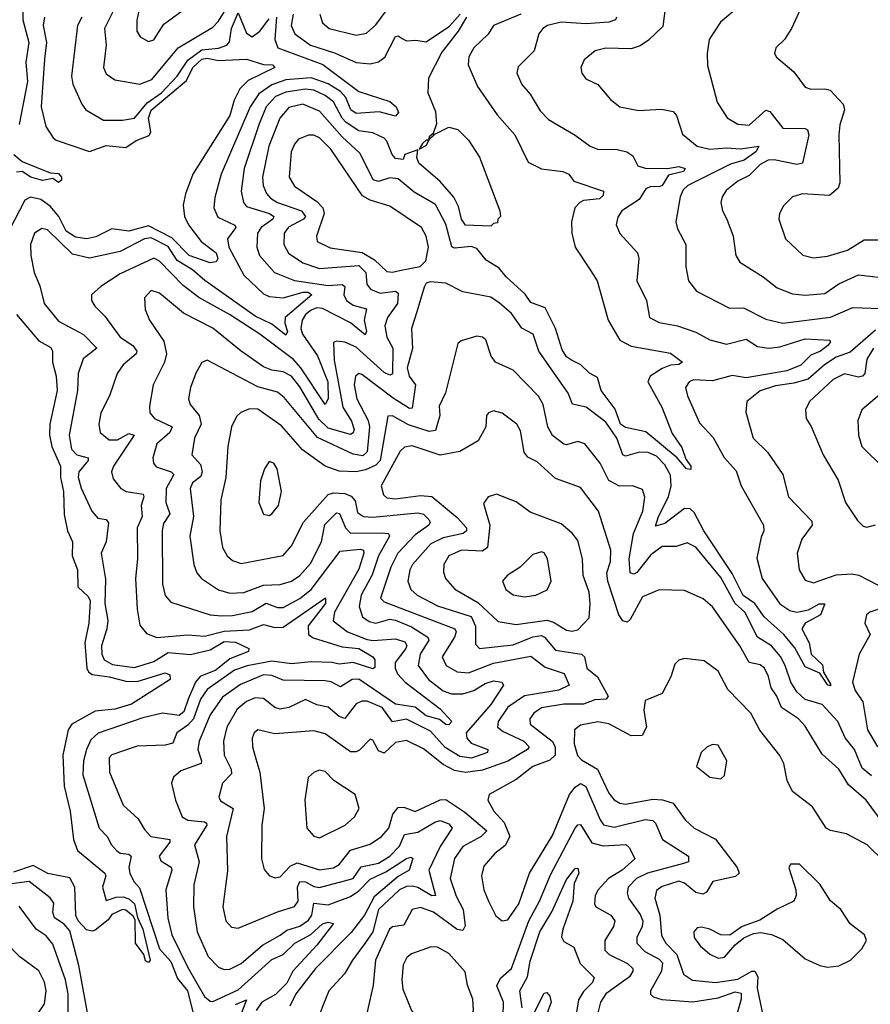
# Model space of a CAD drawing. Extents: x 1552294 to 1694791, y 811929 to 917222.
# Tile 519 of 643: x 1648007 to 1651037, y 890547 to 894056. Entities that reach past the tile are written whole.
import ezdxf

# ---------------------------------------------------------------- set-up
doc = ezdxf.new("R2010")
doc.units = 0

msp = doc.modelspace()

# ---------------------------------------------------------------- linework, layer by layer
at = {"layer": '0CON10XD'}
for points in [[(1648445.2, 894154.8), (1648424.1, 894054.1), (1648424.4, 894015), (1648436, 893995), (1648465, 893978.6), (1648485, 893984.4), (1648520.1, 894039.9), (1648647.9, 894135)], [(1648349.5, 894105), (1648308.8, 894025), (1648314.7, 893965), (1648304.6, 893885), (1648315, 893863.3), (1648345, 893841.5), (1648435, 893826.4), (1648477.3, 893842.7), (1648570.6, 893955), (1648695, 894029.5), (1648715, 894050.9), (1648736.5, 894085)], [(1649075.8, 894075), (1649085.2, 894045.2), (1649108.9, 894025), (1649205, 894000.8), (1649242.4, 894007.6), (1649275, 894037.3), (1649331.9, 894115)], [(1650306.9, 894105), (1650298.2, 894031.8), (1650247.2, 893982.7), (1650217.3, 893962.7), (1650185, 893951.5), (1650095, 893953.8), (1650056.2, 893945), (1650017.6, 893912.4), (1650005.7, 893885), (1650009.4, 893865), (1650022.9, 893845), (1650066.2, 893825), (1650111.7, 893771.7), (1650145, 893745.7), (1650212.6, 893732.6), (1650292.6, 893737.4), (1650335, 893729.1), (1650346.2, 893715), (1650367.8, 893647.8), (1650420, 893605), (1650465, 893594.2), (1650525, 893599.8), (1650575, 893595.5), (1650640, 893605), (1650629.2, 893585), (1650587, 893555), (1650538.8, 893541.2), (1650386.7, 893465), (1650370.4, 893449.6), (1650359.5, 893425), (1650344.1, 893335), (1650350.4, 893310.4), (1650379.6, 893255), (1650380, 893175), (1650389.2, 893125), (1650418.3, 893088.3), (1650535, 893027.3), (1650585, 893029.3), (1650665, 892988.6), (1650725, 892974.3), (1650895, 892995.6), (1650975, 893030.2), (1651073.4, 893026.6)], [(1650802.5, 894125), (1650755.6, 894025), (1650731.4, 893985), (1650700.8, 893955), (1650695.8, 893935), (1650702.7, 893922.7), (1650765, 893870.6), (1650805, 893815.6), (1650825, 893807.8), (1650875, 893810), (1650893.8, 893805), (1650940.6, 893755), (1650945.5, 893735), (1650928.7, 893681.3), (1650925.4, 893645.4), (1650928.1, 893475), (1650922.9, 893455), (1650891.2, 893428.8), (1650795, 893435.3), (1650760, 893425), (1650727.2, 893392.8), (1650713.1, 893365), (1650711.1, 893345), (1650734.4, 893275), (1650796.4, 893216.4), (1650835, 893207.1), (1650885, 893213.2), (1650955.2, 893234.8), (1651015, 893271.1), (1651115, 893270.9)], [(1648017.2, 894095), (1648017.5, 894055), (1648038.7, 893975), (1648028.2, 893905), (1648034.2, 893835), (1648005, 893682.9)], [(1648228.3, 894065), (1648212.6, 894035), (1648190.6, 893855), (1648196.4, 893826.4), (1648227.7, 893755), (1648242.5, 893735), (1648305, 893697.9), (1648372.2, 893697.8), (1648415, 893705.5), (1648460.1, 893759.9), (1648511.9, 893795), (1648568.1, 893855), (1648605, 893912), (1648655, 893948.9), (1648715, 893954.1), (1648745, 893965.3), (1648753.6, 893976.4), (1648761.5, 894025), (1648785, 894080), (1648815, 894007.5), (1648835, 893994.7), (1648862.1, 894015), (1648895, 894059.2)], [(1649791.8, 894075), (1649694.2, 894035), (1649675.2, 894004.8), (1649624.7, 893955), (1649606.2, 893923.8), (1649604.1, 893895), (1649637.4, 893817.4), (1649707.1, 893717.1), (1649770, 893645), (1649817.7, 893547.7), (1649865, 893523.9), (1649942, 893515), (1649962.5, 893505), (1649980.6, 893480.6), (1650086.6, 893445), (1650085, 893429.2), (1650072.7, 893417.3), (1650015, 893411.6), (1650002.1, 893405), (1649984.6, 893385), (1649972.3, 893335), (1649973.6, 893295), (1649985.3, 893245.3), (1650040.9, 893160.9), (1650063.7, 893125), (1650102.5, 892985), (1650145, 892914.2), (1650185, 892891.9), (1650325, 892868), (1650367.5, 892835), (1650355, 892826.9), (1650325, 892824.8), (1650295, 892813.2), (1650252.5, 892785), (1650244.5, 892765), (1650294.8, 892675), (1650330.8, 892580.7), (1650365, 892531.9), (1650379.5, 892489.5), (1650398.1, 892465), (1650397.5, 892452.5), (1650382.2, 892455), (1650348.5, 892495), (1650237.7, 892587.7), (1650165, 892603.1), (1650146.9, 892615), (1650127.5, 892667.4), (1650077.7, 892735), (1650065, 892780.9), (1650036.4, 892796.4), (1650005.8, 892825.8), (1649972.3, 892842.3), (1649955, 892854.7), (1649938.9, 892878.9), (1649915.4, 892955), (1649878.9, 893028.9), (1649828, 893048), (1649807.1, 893077.2), (1649739.6, 893139.6), (1649715, 893171), (1649668.9, 893198.9), (1649635, 893240.6), (1649615, 893247.7), (1649555, 893241.6), (1649546.3, 893246.3), (1649525, 893326.7), (1649487.5, 893397.5), (1649411.4, 893441.4), (1649355, 893488.4), (1649325, 893492.7), (1649285, 893478.7), (1649265.6, 893485), (1649219.3, 893579.3), (1649155, 893639), (1649075, 893729.8), (1649015, 893754.8), (1648965, 893743.1), (1648932.9, 893705), (1648893.8, 893605), (1648871.1, 893495), (1648873.9, 893465), (1648886.1, 893436.1), (1648899.8, 893419.8), (1648924.7, 893405), (1649010.9, 893375), (1649024.4, 893355), (1649017.4, 893345), (1648963.7, 893316.3), (1648948.4, 893295), (1648947, 893255), (1648963.8, 893223.8), (1649015, 893189.8), (1649075, 893169), (1649215, 893179.6), (1649240, 893155), (1649243.6, 893113.6), (1649256, 893095), (1649291, 893081), (1649345, 893089), (1649355, 893081.4), (1649353.1, 893045), (1649316.6, 892995), (1649307.5, 892965), (1649314.1, 892925), (1649335.6, 892885), (1649335, 892794.3), (1649325, 892788.6), (1649305, 892798.7), (1649205, 892888.8), (1649165, 892907.3), (1649135, 892910.5), (1649124.3, 892905.7), (1649127.3, 892842.7), (1649157.5, 892675), (1649188.5, 892625), (1649198.2, 892595), (1649195, 892583.1), (1649185, 892577.1), (1649105, 892600.3), (1649072.1, 892632.1), (1649005, 892747.5), (1648975, 892785.9), (1648945, 892801.4), (1648905, 892807), (1648875, 892819.3), (1648795, 892874.2), (1648695, 892956.6), (1648590.2, 893010.2), (1648505, 893081.8), (1648475, 893090.4), (1648450.8, 893065), (1648453.2, 893023.2), (1648468.5, 892985), (1648520.3, 892910.3), (1648529.2, 892865), (1648521.9, 892835), (1648481.8, 892755), (1648469.2, 892679.2), (1648470.7, 892655), (1648486.8, 892635), (1648549.6, 892605), (1648541.5, 892585), (1648495.3, 892545), (1648480.3, 892495), (1648483.3, 892475), (1648492.6, 892462.6), (1648546.5, 892445), (1648556.2, 892435), (1648528.1, 892385), (1648526.9, 892335), (1648541.7, 892295), (1648519, 892261), (1648513.9, 892236.1), (1648514.8, 892044.8), (1648525, 892004.4), (1648545, 891980), (1648685, 891935.2), (1648725, 891931.7), (1648765, 891933.2), (1648835, 891947.2), (1648885, 891976.5), (1648925, 891961.3), (1648945, 891960.7), (1649005, 891993.5), (1649045, 892024.8), (1649148.6, 892161.4), (1649219.5, 892169.5), (1649231.8, 892165), (1649232.2, 892155), (1649215, 892097.5), (1649128.5, 891945), (1649123.7, 891913.7), (1649173.9, 891875), (1649245, 891847.1), (1649266.3, 891843.7), (1649345, 891849.8), (1649379.2, 891839.2), (1649385.7, 891825.7), (1649382.5, 891815), (1649344.5, 891765), (1649343.7, 891745), (1649352.6, 891725), (1649379.5, 891695), (1649505, 891599.8), (1649545.5, 891555), (1649535, 891542.7), (1649525, 891544.6), (1649502.3, 891562.3), (1649455, 891575.5), (1649415.7, 891605.7), (1649345, 891616.5), (1649215, 891705.7), (1649191.5, 891705), (1649148.9, 891678.9), (1649116.5, 891696.5), (1649095, 891700.2), (1648945, 891701.8), (1648905, 891719.1), (1648875, 891721.2), (1648792.9, 891687.1), (1648728.8, 891641.2), (1648685, 891578.2), (1648646.1, 891485), (1648641.7, 891455), (1648654.7, 891415), (1648652.7, 891405), (1648581, 891379), (1648553.9, 891356.1), (1648547.3, 891335), (1648562.1, 891275), (1648585.5, 891215), (1648605, 891202.9), (1648665, 891197.8), (1648672.5, 891192.5), (1648673.1, 891185), (1648629, 891115), (1648646.1, 891055), (1648627.1, 890972.9), (1648625.7, 890895), (1648638.9, 890805), (1648678, 890718), (1648715, 890679.1), (1648735, 890671.2), (1648755, 890672.9), (1648795, 890692.6), (1648871.5, 890758.5), (1648935, 890793.9), (1648958.2, 890811.8), (1649004.4, 890825.6), (1649035, 890847.1), (1649047.2, 890865), (1649055, 890908), (1649105, 890902.1), (1649185, 890931.3), (1649215, 890951), (1649255, 890993.7), (1649310.7, 891019.3), (1649385, 891067), (1649401.2, 891071.2), (1649407.2, 891067.2), (1649394.1, 891025), (1649355, 891002.5), (1649269.9, 890930.1), (1649235, 890864.8), (1649187.5, 890802.5), (1649059.8, 890675), (1648990, 890585), (1648969.1, 890540.9)], [(1648980.4, 894075), (1648973.8, 894035), (1648986.9, 894005), (1649042.7, 893965), (1649128.2, 893938.2), (1649205, 893903.3), (1649255, 893898.2), (1649285, 893905.9), (1649307.6, 893922.4), (1649345, 893995.6), (1649355, 893998.9), (1649369.3, 893989.3), (1649385, 893980), (1649417.4, 893982.6), (1649455, 893976.8), (1649537.2, 894032.8), (1649575.8, 894075)], [(1650548.2, 894085), (1650502.7, 894047.3), (1650462.5, 893985), (1650455.4, 893935), (1650457.4, 893892.6), (1650491.9, 893761.9), (1650526.7, 893706.7), (1650565, 893683.8), (1650605, 893680.4), (1650665, 893733.8), (1650678.6, 893728.6), (1650725, 893668.7), (1650805, 893668.2), (1650812.9, 893662.9), (1650817.8, 893645), (1650795, 893544.5), (1650775, 893539.3), (1650695, 893556.5), (1650673.1, 893555), (1650645, 893540.2), (1650605, 893500.6), (1650565, 893480), (1650523.4, 893446.6), (1650508.8, 893425), (1650504.6, 893405), (1650510.4, 893375), (1650525.4, 893345), (1650548.8, 893285), (1650557.8, 893215), (1650572, 893192), (1650655, 893140), (1650705, 893100), (1650759.2, 893079.1), (1650804.7, 893074.7), (1650875, 893079.7), (1650925, 893114.3), (1650995, 893146.6), (1651115, 893132)], [(1648095.3, 894065), (1648089.8, 894035), (1648102.6, 893975), (1648094.8, 893915), (1648082.8, 893745), (1648099.2, 893675), (1648125.5, 893635), (1648137, 893627), (1648255, 893585.7), (1648315, 893608), (1648385, 893600.2), (1648421.5, 893625), (1648467.3, 893642.7), (1648473.3, 893656.7), (1648465.7, 893705), (1648475, 893733.3), (1648600.9, 893839.1), (1648622.9, 893885), (1648655, 893915.5), (1648675, 893919.3), (1648715, 893911), (1648815, 893915.6), (1648875, 893895.6), (1648907.5, 893895), (1648915.4, 893885), (1648820.8, 893839.2), (1648790.3, 893809.7), (1648770.4, 893769.6), (1648755, 893714.4), (1648715, 893650), (1648623.5, 893505), (1648596.7, 893435), (1648589.3, 893395), (1648594.2, 893355), (1648607.8, 893325), (1648653.5, 893265), (1648706, 893225), (1648712.5, 893205), (1648706.5, 893193.5), (1648685, 893189.1), (1648610.3, 893215), (1648548.2, 893278.2), (1648465, 893321.4), (1648395, 893302.8), (1648335, 893310.4), (1648277.7, 893282.3), (1648245.4, 893274.6), (1648205, 893280.6), (1648172.4, 893302.4), (1648146, 893355), (1648115, 893391.8), (1648082.1, 893415), (1648045, 893423.7), (1648025, 893412.5), (1647969.1, 893305)], [(1648921.3, 894065), (1648914.9, 893985), (1648926.5, 893955), (1649086.3, 893896.3), (1649215, 893800), (1649325, 893764.5), (1649347.5, 893745), (1649356.5, 893725), (1649345, 893712.5), (1649287.4, 893727.4), (1649205, 893721), (1649186.3, 893735), (1649168.7, 893778.7), (1649149.7, 893799.7), (1649105, 893827.4), (1649045, 893849.1), (1648955, 893842.1), (1648905, 893823.4), (1648858.9, 893791.1), (1648828.2, 893745), (1648723.9, 893505), (1648701.7, 893421.7), (1648698.3, 893385), (1648712.5, 893352.5), (1648773.2, 893323.2), (1648776, 893315), (1648747.4, 893275), (1648751.4, 893245), (1648805, 893145.7), (1648875, 893078.6), (1648895, 893069.7), (1648945, 893064.4), (1649016, 893085), (1649034.8, 893084.8), (1649047.1, 893075), (1648952, 892995), (1648950.8, 892975), (1648960.7, 892945), (1648955, 892931.2), (1648905, 892970.3), (1648845, 892999.2), (1648666.2, 893126.2), (1648622.1, 893165), (1648567.5, 893197.5), (1648535, 893247.5), (1648475, 893278), (1648450.8, 893275), (1648365, 893230), (1648255, 893206.3), (1648195, 893220.4), (1648105, 893306.5), (1648085, 893311.2), (1648059.5, 893295), (1648045.4, 893255), (1648046.2, 893215), (1648057.7, 893155), (1648077.9, 893107.9), (1648094.2, 893044.2), (1648145, 892982.1), (1648233.9, 892933.9), (1648281.2, 892885), (1648232.5, 892847.5), (1648215.3, 892795), (1648212.8, 892735), (1648182.3, 892575), (1648190.8, 892525), (1648209.7, 892505), (1648250, 892495), (1648250, 892485), (1648217, 892445), (1648214.8, 892425.2), (1648226, 892386), (1648263.1, 892305), (1648285, 892279.5), (1648314.6, 892274.6), (1648323.1, 892263.1), (1648314.8, 892195.2), (1648297.3, 892155), (1648311.7, 892061.7), (1648309.4, 891975), (1648320.5, 891915), (1648317.5, 891885), (1648297.4, 891825), (1648298.8, 891795), (1648307.1, 891775), (1648337.5, 891757.5), (1648415, 891747.9), (1648485, 891769.3), (1648535, 891800.4), (1648615, 891794.1), (1648685, 891810.1), (1648735, 891839.8), (1648775, 891837.5), (1648823.3, 891815), (1648821.2, 891805), (1648755, 891778.7), (1648705, 891738), (1648649.6, 891715), (1648633.4, 891695), (1648606.4, 891635), (1648590.9, 891589.1), (1648575, 891576.6), (1648515, 891584.4), (1648445, 891567.9), (1648286.3, 891513.7), (1648260.5, 891489.5), (1648244.3, 891455.7), (1648234.1, 891415), (1648231.7, 891365), (1648289.3, 891175), (1648318.5, 891145), (1648333.3, 891115), (1648351.9, 891095), (1648365, 891085.6), (1648395, 891082.2), (1648403.8, 891075), (1648395.5, 891035), (1648398.9, 891015), (1648413.3, 890985), (1648432.8, 890962.8), (1648504.7, 890745), (1648545, 890699.7), (1648569.3, 890639.3), (1648603.9, 890595), (1648635, 890472.5)], [(1649597.8, 894065), (1649568.1, 894015), (1649510.4, 893939.6), (1649462.5, 893847.5), (1649461.1, 893795), (1649488.3, 893728.3), (1649492, 893685), (1649480, 893650), (1649465, 893638), (1649463.3, 893626.7), (1649455, 893626.7), (1649442.1, 893615), (1649430, 893595), (1649455, 893608), (1649468, 893632), (1649483.3, 893645), (1649480, 893650), (1649485, 893647.5), (1649535, 893673.1), (1649567.5, 893665), (1649605, 893626.7), (1649645, 893565.7), (1649717.5, 893375), (1649720, 893355), (1649710, 893345), (1649708.3, 893331.7), (1649695, 893330), (1649685, 893320), (1649595, 893323.1), (1649581.1, 893345), (1649570.3, 893390.3), (1649553.4, 893423.4), (1649505, 893479.2), (1649429.1, 893545), (1649421.5, 893565), (1649425, 893592.5), (1649378.1, 893575), (1649372.4, 893557.6), (1649345, 893561.7), (1649333, 893575), (1649315, 893622.7), (1649305, 893633.6), (1649265, 893653), (1649215, 893660.2), (1649169.8, 893689.8), (1649155.6, 893705), (1649125, 893762.8), (1649095, 893786.1), (1649055, 893804.6), (1649025, 893808.4), (1648955, 893798.1), (1648918.3, 893781.7), (1648884.4, 893745.6), (1648859.3, 893685), (1648806.1, 893525), (1648795.2, 893445), (1648803.3, 893405), (1648815, 893390.2), (1648896.9, 893365), (1648911.4, 893355), (1648908.6, 893345), (1648866.3, 893315), (1648853.8, 893295), (1648851.1, 893245), (1648860.9, 893215), (1648914.5, 893154.5), (1648985, 893126.2), (1649105, 893109.2), (1649155, 893112.5), (1649165.2, 893105.2), (1649161.3, 893075), (1649170.9, 893055), (1649195, 893038.8), (1649241.8, 893025), (1649233.2, 892985), (1649241.6, 892945), (1649236.8, 892933.2), (1649185, 892976), (1649085, 893026.7), (1649065, 893029.1), (1649045, 893021.2), (1649024.5, 893005), (1649012.3, 892985), (1649008.2, 892955), (1649014.3, 892935), (1649068, 892858), (1649103.8, 892765), (1649105.8, 892704.2), (1649095, 892684.7), (1649007.7, 892815), (1648981.5, 892845), (1648862, 892935), (1648754, 893005), (1648645, 893065.6), (1648588.5, 893108.5), (1648505, 893195.9), (1648485, 893206.3), (1648365, 893150.7), (1648295.6, 893105), (1648262.9, 893075), (1648262.5, 893055), (1648274.5, 893035), (1648309.5, 892999.5), (1648364.6, 892925), (1648410, 892895), (1648424.1, 892875), (1648421.3, 892865), (1648375, 892826.4), (1648353.2, 892795), (1648326.5, 892715), (1648295.3, 892654.7), (1648288.8, 892615), (1648293.8, 892585), (1648325, 892558.5), (1648355, 892558.8), (1648395, 892581), (1648414.5, 892575), (1648341.1, 892465), (1648334.1, 892445), (1648339.3, 892419.3), (1648366.7, 892385), (1648386, 892375), (1648446.7, 892365), (1648448.8, 892355), (1648438.8, 892325), (1648442.8, 892285), (1648424.7, 892245), (1648426.2, 892135), (1648419.6, 892065), (1648424.7, 891954.8), (1648435, 891898), (1648458.5, 891868.5), (1648495, 891854), (1648605, 891864.4), (1648665, 891859.5), (1648735, 891877.2), (1648825, 891881.3), (1648875, 891901), (1648915, 891890.1), (1648945, 891891.7), (1649095.6, 891995.6), (1649095.5, 891975), (1649034.6, 891895.4), (1649035.6, 891865), (1649052.6, 891852.6), (1649155, 891821), (1649214.7, 891815), (1649264.5, 891785), (1649271.3, 891775), (1649272.1, 891747.9), (1649265, 891742.1), (1649195, 891764.9), (1649145, 891759.6), (1649119.5, 891765), (1649045, 891767.6), (1648975, 891760.1), (1648905, 891770.5), (1648816.6, 891753.4), (1648771.8, 891738.2), (1648675, 891669.4), (1648650.8, 891635), (1648625.5, 891564.5), (1648605, 891541.4), (1648565.9, 891515), (1648551.7, 891478.3), (1648525, 891470.4), (1648425, 891466.9), (1648335, 891436.6), (1648325, 891425.6), (1648326.3, 891375), (1648375, 891256.5), (1648428.7, 891208.7), (1648450.6, 891170.6), (1648473.6, 891145), (1648541.1, 891135), (1648541.2, 891125), (1648502.9, 891075), (1648508.8, 891058.8), (1648546, 891036), (1648549.1, 891025), (1648527.2, 890955), (1648534, 890854)], [(1650132.7, 894065), (1650128.9, 894055), (1650105, 894046.9), (1650025, 894041.6), (1649935, 894047.5), (1649887.1, 894035), (1649870.6, 894025), (1649855.6, 894005), (1649839.1, 893945), (1649782.1, 893887.9), (1649778.1, 893865), (1649795.6, 893825), (1649825, 893790.6), (1649861.3, 893731.3), (1649890.1, 893700.1), (1649985, 893644.5), (1650038.9, 893605), (1650065, 893594.8), (1650135, 893592.8), (1650170, 893585), (1650191.2, 893571.2), (1650208.9, 893535), (1650235, 893526.2), (1650315, 893526), (1650355, 893532.5), (1650377.5, 893525), (1650371.1, 893515), (1650318.4, 893501.6), (1650295, 893465.4), (1650285, 893459.7), (1650255, 893461.1), (1650236.8, 893453.2), (1650213.2, 893415), (1650151.9, 893375), (1650138, 893352), (1650131.5, 893325), (1650145, 893294.3), (1650207.3, 893225), (1650212.1, 893205), (1650205.5, 893125), (1650239.2, 893055), (1650250, 892995), (1650285, 892976.4), (1650350, 892965), (1650415, 892942.4), (1650465.5, 892915.5), (1650525, 892900), (1650595, 892917.9), (1650635, 892891.8), (1650675, 892885.7), (1650715, 892890.4), (1650805, 892918.7), (1650893.3, 892913.3), (1650894.2, 892905), (1650885.4, 892895), (1650859.1, 892875), (1650825, 892860.3), (1650789, 892825), (1650740, 892805), (1650595, 892779.2), (1650545, 892787.7), (1650475, 892768.9), (1650407.3, 892772.7), (1650391.2, 892765), (1650379.1, 892745), (1650385.4, 892715), (1650428.9, 892618.9), (1650476.9, 892566.9), (1650516.1, 892496.1), (1650558.8, 892448.8), (1650577.3, 892395), (1650656.2, 892255), (1650657.5, 892235), (1650648.1, 892211.9), (1650632.6, 892137.4), (1650651.4, 892065), (1650715, 891973.7), (1650750.2, 891950.2), (1650775, 891944.4), (1650817.2, 891952.8), (1650855, 891974), (1650874.6, 891974.6), (1650860, 891935), (1650804.4, 891905.6), (1650793.3, 891885), (1650819.1, 891835), (1650825.7, 891795), (1650866.4, 891756.4), (1650870.7, 891730.7), (1650895, 891687.5), (1650895, 891682), (1650885.4, 891684.6), (1650857.4, 891727.4), (1650805, 891750.2), (1650767.8, 891817.8), (1650728.9, 891865), (1650658.5, 891928.5), (1650625.2, 891975.2), (1650584.4, 892004.4), (1650545, 892082.6), (1650443.8, 892235), (1650409.2, 892299.2), (1650395, 892312.9), (1650375, 892314.5), (1650305, 892260.4), (1650271.5, 892251.5), (1650281.9, 892285), (1650318.4, 892355), (1650327.7, 892395), (1650325, 892432.2), (1650305, 892469.5), (1650275, 892500), (1650245, 892514), (1650215, 892515.2), (1650165, 892500.3), (1650155, 892505.5), (1650133.5, 892565), (1650095, 892621.2), (1650025, 892675.3), (1649976.3, 892686.3), (1649960.5, 892725), (1649855.8, 892875), (1649835.7, 892935.7), (1649795, 892956.2), (1649758.8, 893008.8), (1649715, 893046.9), (1649685, 893067.3), (1649585, 893085.8), (1649525, 893117.1), (1649468.3, 893121.7), (1649455, 893116.7), (1649447.4, 893102.6), (1649421.9, 893015), (1649402.1, 892955), (1649406.2, 892883.8), (1649386.5, 892815), (1649394.5, 892785), (1649416.5, 892755), (1649405, 892671.2), (1649395, 892670.7), (1649337.1, 892707.1), (1649225, 892791.9), (1649215, 892794.6), (1649202.5, 892785), (1649198.1, 892755), (1649207.3, 892705), (1649247.5, 892627.5), (1649253.3, 892605), (1649244.6, 892515.4), (1649228.6, 892501.4), (1649195, 892507.1), (1649067.1, 892567.1), (1648949, 892709), (1648925, 892728), (1648855, 892748), (1648675, 892842.2), (1648655, 892834.2), (1648634.1, 892795.9), (1648614.6, 892745), (1648608.5, 892705), (1648613.8, 892685), (1648646.5, 892645), (1648652.6, 892615), (1648629.1, 892565), (1648619.6, 892505), (1648650.4, 892470.4), (1648656.8, 892445), (1648651.4, 892428.6), (1648622.2, 892405), (1648614.2, 892385), (1648625.2, 892285), (1648613.2, 892215), (1648626.5, 892115), (1648638.2, 892085), (1648654.8, 892064.8), (1648715, 892024.1), (1648755, 892012.5), (1648805.5, 892014.5), (1648875, 892040.2), (1648935, 892042.6), (1648975, 892055.2), (1649005, 892075.8), (1649042.3, 892117.7), (1649081.3, 892195), (1649093.2, 892256.8), (1649135, 892298.8), (1649145.7, 892295.7), (1649167.3, 892245), (1649185, 892226.6), (1649297.1, 892227.1), (1649320, 892225), (1649324.5, 892215), (1649285.4, 892145), (1649262.3, 892077.7), (1649222.9, 892005), (1649215.6, 891965), (1649228.1, 891928.1), (1649251.3, 891911.3), (1649275, 891905.8), (1649325, 891919.3), (1649345, 891916.2), (1649402.6, 891892.6), (1649460.3, 891855), (1649464.2, 891845), (1649433.1, 891795), (1649425.7, 891755), (1649463.3, 891705), (1649515, 891664.4), (1649545, 891653.6), (1649585, 891654), (1649625, 891665.2), (1649665, 891690.5), (1649695, 891700.2), (1649724.3, 891695), (1649730, 891685), (1649684.9, 891615), (1649596.7, 891515), (1649600, 891495), (1649615, 891478.3), (1649674.4, 891455), (1649673.6, 891445), (1649616.1, 891423.9), (1649575, 891430), (1649522.4, 891462.4), (1649470, 891520), (1649385, 891563.2), (1649335, 891554.3), (1649297.6, 891605), (1649245, 891627.9), (1649225, 891627.3), (1649205, 891617.5), (1649165, 891565.9), (1649145, 891572.4), (1649105, 891605.7), (1649065, 891614.3), (1649025, 891633.9), (1648965, 891605.2), (1648935, 891599), (1648915, 891605.3), (1648875, 891636.7), (1648845, 891639.4), (1648815, 891626), (1648780.8, 891599.2), (1648743.9, 891535), (1648732.6, 891485), (1648734.7, 891435), (1648760, 891385), (1648761.5, 891368.5), (1648728.8, 891335), (1648715.4, 891285), (1648722.3, 891272.3), (1648767.1, 891245), (1648742.8, 891145), (1648746.9, 891023.1), (1648730.4, 890895), (1648741.2, 890845), (1648761.5, 890821.5), (1648785, 890819.1), (1648925, 890877), (1648985, 890895.3), (1648998.4, 890915), (1648996.7, 890965), (1649005, 890985.2), (1649025, 890983.8), (1649055, 890967.3), (1649075, 890963.9), (1649194.6, 890995), (1649223.3, 891036.7), (1649285, 891050.3), (1649325, 891074.9), (1649359.2, 891110.8), (1649378, 891152), (1649425, 891160.9), (1649485, 891196), (1649505, 891201.6), (1649535, 891190.2), (1649547.5, 891175), (1649505, 891109.2), (1649464.6, 891025.4), (1649487.6, 890935), (1649475, 890934.3), (1649425, 890963.2), (1649405, 890968.4), (1649385, 890967.3), (1649359.2, 890955), (1649285, 890884.7), (1649264.2, 890805), (1649236.6, 890763.4), (1649191.6, 890705), (1649163.8, 890656.2), (1649107.5, 890595), (1649063.9, 890485)], [(1649335, 893156.7), (1649365, 893163.8), (1649433.8, 893176.2), (1649454, 893196), (1649463.4, 893245), (1649454.2, 893285), (1649437.7, 893315), (1649325, 893391.4), (1649255, 893413.3), (1649228.4, 893428.4), (1649114.8, 893595), (1649075, 893634.8), (1649055, 893644.3), (1649035.3, 893644.8), (1649000.1, 893629.9), (1648985, 893612.5), (1648973.9, 893585), (1648966.8, 893495), (1648985, 893462.1), (1649065, 893407.4), (1649086.4, 893385), (1649090.7, 893365), (1649063.8, 893285), (1649066.7, 893265), (1649112.3, 893242.3), (1649226.2, 893226.2), (1649270.6, 893200.6), (1649315, 893158.7), (1649335, 893156.7)], [(1647985.8, 893575), (1648015, 893550.9), (1648115, 893510), (1648145, 893507.3), (1648155.4, 893495), (1648155.5, 893484.5), (1648145, 893476.2), (1648125, 893490), (1648087.5, 893482.5), (1648046.7, 893495), (1648015, 893514.7), (1647995, 893512.2)], [(1647995.2, 893005), (1648075, 892911.1), (1648117.8, 892887.7), (1648123.9, 892875), (1648122.9, 892835), (1648136.1, 892785), (1648139.8, 892735), (1648113.8, 892615), (1648113.1, 892575), (1648120.5, 892535), (1648151.4, 892465), (1648151.5, 892425), (1648162.7, 892375), (1648165, 892292.5), (1648177, 892235), (1648194.8, 892194.8), (1648194, 892145), (1648212.1, 892095), (1648214, 892035), (1648250.1, 892000.1), (1648258, 891985), (1648253.3, 891905), (1648238.9, 891835), (1648245.2, 891745.2), (1648251.6, 891731.6), (1648265, 891722.8), (1648325, 891714.6), (1648385, 891698.2), (1648425, 891698), (1648525, 891727.9), (1648541.3, 891721.3), (1648542.2, 891705), (1648405, 891616.4), (1648345, 891599.1), (1648275, 891591.7), (1648192.2, 891545), (1648179.8, 891525), (1648160.3, 891435), (1648165.2, 891325), (1648186.8, 891235), (1648198.6, 891135), (1648212.9, 891095), (1648310, 891015), (1648313.8, 891005), (1648301.2, 890965), (1648315, 890917.5), (1648350.7, 890929.3), (1648375, 890929.8), (1648395, 890923.2), (1648415.7, 890905), (1648426.7, 890856.7), (1648445.2, 890815), (1648471.9, 890705), (1648465, 890695.8), (1648455, 890701.9), (1648448.2, 890725), (1648419.6, 890765), (1648417.9, 890847.9), (1648411.2, 890861.2), (1648385, 890882.9), (1648373.3, 890885), (1648335, 890867.5), (1648321.2, 890848.8), (1648275, 890810.9), (1648265, 890807.3), (1648245, 890813.1), (1648215, 890844.8), (1648206.7, 890863.3), (1648203.3, 890965), (1648185, 890997.9), (1648106.2, 891013.8), (1648055, 891042), (1647985, 891017.5)], [(1651055, 892949.5), (1650965, 892871.4), (1650915, 892853.6), (1650874.2, 892825.8)], [(1651041.5, 891361.5), (1651008.4, 891388.4), (1650981.2, 891455), (1650946.9, 891496.9), (1650921.2, 891555), (1650865, 891615.3), (1650805, 891633.9), (1650775, 891660.9), (1650753.8, 891695), (1650734.1, 891755), (1650716.9, 891786.9), (1650684.4, 891825), (1650635, 891855.3), (1650589.8, 891945), (1650555.3, 891975.3), (1650505, 892068), (1650415, 892176.7), (1650385, 892192.1), (1650345, 892178.2), (1650295, 892178), (1650255, 892148.5), (1650205, 892086.2), (1650195, 892079.6), (1650181.2, 892085), (1650177.9, 892135), (1650192.7, 892225), (1650227, 892305), (1650234.1, 892354.1), (1650225, 892381.9), (1650190, 892395), (1650143.4, 892393.4), (1650105, 892413.7), (1650075, 892475.4), (1650020, 892545), (1649995, 892552.9), (1649955, 892540.4), (1649945, 892542.7), (1649905, 892573.9), (1649888.1, 892605), (1649871.9, 892685), (1649854.5, 892714.5), (1649765, 892807.3), (1649702, 892835), (1649686.4, 892856.4), (1649667.5, 892915), (1649655, 892924.5), (1649635, 892928.2), (1649578.9, 892911.1), (1649567.6, 892902.4), (1649523.3, 892726.7), (1649501.5, 892678.5), (1649502.8, 892645), (1649487.6, 892592.4), (1649465, 892588.8), (1649391.8, 892611.8), (1649335, 892644.7), (1649317.5, 892642.5), (1649291, 892485), (1649275, 892468.4), (1649238.6, 892451.4), (1649205.2, 892445.2), (1649145, 892447.1), (1649095, 892464.7), (1649013.6, 892523.6), (1648938.7, 892608.7), (1648855, 892667.4), (1648825, 892668.8), (1648794.2, 892655.8), (1648778.6, 892641.4), (1648761.5, 892605), (1648748, 892535), (1648740.4, 892425), (1648722.6, 892345), (1648719.5, 892235), (1648729.6, 892175), (1648745.8, 892145.8), (1648765, 892128.2), (1648795, 892118.5), (1648945, 892146.8), (1648975, 892181.5), (1649017.6, 892265), (1649105.7, 892364.3), (1649125, 892369.4), (1649165, 892367), (1649188, 892358), (1649201.2, 892341.2), (1649209.8, 892299.8), (1649230.8, 892285), (1649265, 892282.7), (1649425, 892298.9), (1649445, 892293.3), (1649464.7, 892275), (1649469.2, 892265), (1649464.6, 892255), (1649415, 892220), (1649353.8, 892155), (1649328.7, 892105), (1649292.2, 891995), (1649305, 891981.4), (1649556.6, 891885), (1649561.4, 891875), (1649555.2, 891855), (1649511.9, 891785), (1649525.4, 891755), (1649565, 891731.7), (1649605, 891728.4), (1649695, 891762.4), (1649827.3, 891787.3), (1649878.1, 891748.1), (1649946, 891726), (1649963.6, 891685), (1649927.2, 891667.2), (1649805, 891646.9), (1649745, 891605.7), (1649711.1, 891555), (1649709.2, 891535), (1649728.8, 891518.8), (1649802.7, 891485), (1649821.8, 891465), (1649816.2, 891455), (1649745, 891413.9), (1649655, 891381.3), (1649595, 891373.8), (1649555, 891380.7), (1649515, 891401.3), (1649445, 891458), (1649385, 891486.7), (1649345, 891480.3), (1649305, 891442.1), (1649285, 891450.9), (1649265, 891488), (1649255, 891492.5), (1649217.4, 891452.6), (1649205, 891446.4), (1649185, 891447.1), (1649095, 891510.9), (1649055, 891521.9), (1648915, 891510.6), (1648854.7, 891525.3), (1648841.8, 891515), (1648834.7, 891495), (1648835.4, 891465), (1648847.6, 891422.4), (1648862.2, 891375), (1648877.5, 891245), (1648869.2, 891185), (1648867.9, 891065), (1648877.6, 891027.6), (1648895, 891005.7), (1648915, 890997.8), (1648935, 891000.9), (1648970.3, 891039.7), (1648995, 891051.4), (1649075, 891026.5), (1649125, 891033), (1649144.3, 891045.7), (1649185, 891096.3), (1649255, 891118.4), (1649296.1, 891145), (1649321.2, 891175), (1649336.1, 891225), (1649355, 891248.4), (1649375, 891249.2), (1649415, 891234), (1649504.4, 891275.6), (1649525, 891276.8), (1649592.2, 891232.2), (1649670.6, 891165), (1649650.6, 891145), (1649585, 891109.5), (1649555, 891067.3), (1649540.2, 890995), (1649562.1, 890932.1), (1649587, 890885), (1649593.5, 890826.5), (1649585, 890810), (1649565, 890813.9), (1649481.1, 890875), (1649435, 890892.6), (1649405, 890884.5), (1649375, 890828.9), (1649335, 890822.9), (1649324.2, 890815), (1649274.4, 890705), (1649265.8, 890615), (1649225.7, 890435)], [(1651048.9, 892885), (1651025, 892846.5), (1651018, 892795), (1651008.7, 892785), (1650995, 892782.2), (1650945, 892793.9), (1650905, 892774.1), (1650820.4, 892695), (1650805.5, 892665), (1650808.1, 892635), (1650826, 892606), (1650868.5, 892505), (1650922.5, 892415), (1650948.5, 892335), (1650991.1, 892271.1), (1651011.2, 892251.2), (1651025, 892248), (1651055, 892255.5)], [(1650874.2, 892825.8), (1650815, 892774.3), (1650765, 892760.3), (1650698.7, 892751.3), (1650645, 892733.8), (1650596.9, 892695), (1650593, 892657), (1650619.6, 892565), (1650670.9, 892515), (1650725.4, 892435.4), (1650745.5, 892355), (1650829.1, 892269.1), (1650829.3, 892255), (1650793.5, 892205), (1650776.1, 892155), (1650783.9, 892095), (1650805, 892058.2), (1650835, 892049.2), (1650915, 892078.1), (1650971.6, 892081.6), (1650996, 892076), (1651065, 892040.7)], [(1651077.1, 892725), (1651006.2, 892665), (1650992.2, 892627.8), (1650995.4, 892575), (1651007.1, 892535), (1651085, 892458.1)], [(1651083.2, 891193.2), (1651021.9, 891275), (1650959, 891329), (1650924.5, 891385), (1650865, 891438.1), (1650805, 891537.8), (1650781.1, 891565), (1650720, 891605), (1650704.4, 891645), (1650684.2, 891675), (1650674.7, 891715), (1650659.6, 891745), (1650645, 891756.8), (1650605, 891765.3), (1650572.5, 891825), (1650475, 891963.5), (1650441.7, 891991.7), (1650375, 892022.3), (1650285, 892024.6), (1650225, 891999.3), (1650181.9, 891918.1), (1650170.7, 891909.3), (1650155, 891913.4), (1650141.6, 891935), (1650101.3, 892055), (1650098.1, 892085), (1650111.9, 892125), (1650112.7, 892165), (1650068.2, 892305), (1650005, 892389.1), (1649915, 892420.4), (1649849.9, 892479.9), (1649816.8, 892496.8), (1649803.8, 892515), (1649790.4, 892590.4), (1649778.1, 892615), (1649725, 892654.2), (1649695, 892662.5), (1649676.7, 892655), (1649670, 892645), (1649666.9, 892605), (1649639.4, 892555), (1649575, 892516.8), (1649505, 892504.5), (1649405, 892537.3), (1649378, 892532), (1649362.1, 892517.9), (1649294.7, 892395), (1649302.1, 892362.1), (1649315, 892352.4), (1649345, 892347.9), (1649435, 892360.7), (1649475, 892357), (1649565, 892281.6), (1649598.4, 892245), (1649598.8, 892235), (1649586.7, 892225), (1649515, 892209.5), (1649471.7, 892188.3), (1649405.9, 892115), (1649396.4, 892095), (1649389.7, 892055), (1649400.4, 892025), (1649422.1, 892005), (1649495, 891966.9), (1649615, 891929.3), (1649630.3, 891895), (1649630.9, 891830.9), (1649644.8, 891814.8), (1649765, 891828.2), (1649835, 891856.9), (1649865, 891861.4), (1649876.7, 891855), (1649915, 891809.1), (1650007.5, 891795), (1650018.9, 891785), (1650027.3, 891745), (1650065, 891714), (1650103.2, 891645), (1650095.6, 891634.4), (1650055, 891632.1), (1650015, 891616.6), (1649945, 891616.6), (1649865, 891603.4), (1649838.2, 891585), (1649824, 891565), (1649824.7, 891545), (1649903.4, 891485), (1649914.6, 891465), (1649914.4, 891435), (1649895, 891416.6), (1649835.1, 891394.9), (1649775, 891348.8), (1649678.9, 891295), (1649673.8, 891275), (1649695.6, 891235.6), (1649732.8, 891195), (1649752.9, 891145), (1649736.4, 891113.6), (1649699.2, 891085), (1649660.1, 891039.9), (1649651.3, 891005), (1649660.4, 890955), (1649676.2, 890915), (1649702.6, 890862.6), (1649725, 890844.2), (1649745, 890848.1), (1649785, 890905.4), (1649823.3, 891015), (1649905, 891148.5), (1649965.6, 891295), (1649985, 891321.2), (1650005, 891334.2), (1650022.9, 891322.9), (1650074, 891204), (1650086.6, 891186.6), (1650125, 891179), (1650235, 891206.3), (1650262.2, 891202.2), (1650272.1, 891192.1), (1650296.1, 891135), (1650388.9, 891075), (1650389.2, 891055), (1650371.2, 891048.8), (1650242.7, 891015), (1650203.8, 890995), (1650174.8, 890965), (1650170.5, 890945), (1650175.2, 890925), (1650217.5, 890867.5), (1650226.9, 890845), (1650224.1, 890825), (1650205.3, 890785), (1650205.3, 890765), (1650233.5, 890735), (1650285, 890708), (1650296.2, 890695), (1650293.3, 890665), (1650253.8, 890595), (1650253.6, 890583.6), (1650263.3, 890573.3), (1650294.3, 890564.3), (1650405, 890556.5), (1650495, 890569.8), (1650555, 890592), (1650577, 890587), (1650577.3, 890565), (1650542.4, 890445)], [(1648895, 892289.4), (1648905, 892294.4), (1648928.8, 892325), (1648939.5, 892375), (1648923.3, 892455), (1648912, 892475), (1648895, 892481.2), (1648878.1, 892455), (1648865, 892412.5), (1648858.6, 892335), (1648875, 892294.2), (1648895, 892289.4)], [(1649975, 891877.1), (1649995, 891881.8), (1650035.8, 891924.2), (1650039.5, 891975), (1650035, 892015.8), (1650014.3, 892075), (1650011.4, 892135), (1649995, 892199.5), (1649975, 892226.4), (1649935, 892259.1), (1649825, 892300.9), (1649775, 892337.7), (1649705, 892365.5), (1649676, 892355), (1649658.7, 892331.3), (1649681.9, 892255), (1649672.6, 892175), (1649655, 892162.1), (1649580, 892165), (1649535.5, 892145), (1649517.8, 892115), (1649516.6, 892086.6), (1649523.1, 892065), (1649556.8, 892026.8), (1649639.2, 891979.2), (1649711.1, 891911.1), (1649775, 891901), (1649885, 891915.9), (1649908.7, 891908.7), (1649955, 891880.5), (1649975, 891877.1)], [(1649805, 891998.9), (1649845, 892004.6), (1649885.3, 892024.7), (1649900, 892055), (1649886.7, 892135), (1649875.5, 892155.5), (1649865, 892160), (1649835, 892150), (1649790, 892105), (1649742.9, 892075), (1649726.9, 892055), (1649738.9, 892025), (1649765, 892006.9), (1649805, 891998.9)], [(1651118.2, 891971.8), (1651035.3, 891944.7), (1651023.3, 891935), (1651017.1, 891905), (1651036.5, 891865), (1650997.8, 891795), (1650973.3, 891695), (1650982.5, 891665), (1651010.2, 891625), (1651026.6, 891525), (1651062.1, 891465)], [(1651087.9, 891055), (1651025.5, 891115), (1650952.5, 891155), (1650895, 891166.4), (1650879.4, 891175), (1650830.9, 891250.9), (1650760, 891305), (1650740.3, 891345), (1650729.3, 891405), (1650715, 891434.4), (1650643.5, 891523.5), (1650610.8, 891585), (1650529.4, 891669.4), (1650495, 891734.5), (1650445, 891770.9), (1650375, 891779.5), (1650355, 891773.3), (1650340.4, 891759.6), (1650325.9, 891714.1), (1650295.8, 891655), (1650235, 891630), (1650230, 891595), (1650240, 891535), (1650224.7, 891505.3), (1650185, 891503.7), (1650105, 891546.9), (1650066.2, 891553.8), (1650005, 891541.8), (1649982.9, 891525), (1649981.7, 891475), (1649994.1, 891434.1), (1650008.5, 891418.5), (1650065, 891384.6), (1650105, 891300), (1650125, 891276), (1650145, 891263.7), (1650165, 891260), (1650261.8, 891278.2), (1650296.2, 891276.2), (1650334.1, 891264.1), (1650377.7, 891205), (1650410, 891175), (1650486, 891136), (1650563.1, 891035), (1650570, 891015), (1650557.2, 891002.8), (1650475.7, 890984.3), (1650452.8, 890947.2), (1650440.1, 890939.9), (1650415, 890945.2), (1650375, 890979), (1650355, 890986), (1650295, 890967.5), (1650275, 890952.2), (1650269.5, 890925), (1650287.2, 890865), (1650292.5, 890792.5), (1650309, 890765), (1650348.2, 890725), (1650371.4, 890655), (1650403.2, 890633.2), (1650485.5, 890625.5), (1650565, 890636.5), (1650615, 890665.7), (1650625, 890665.3), (1650636.3, 890645), (1650633.5, 890605), (1650660, 890480)], [(1650505, 891351.2), (1650517.3, 891362.7), (1650525.8, 891415), (1650495, 891471.2), (1650475, 891472.5), (1650455, 891464), (1650434, 891445), (1650418, 891395), (1650465, 891357.1), (1650505, 891351.2)], [(1649075, 891140.6), (1649165.5, 891185), (1649199.5, 891215), (1649216.4, 891245), (1649201.4, 891295), (1649125.6, 891345), (1649095, 891376.5), (1649075, 891381.9), (1649056.2, 891375), (1649034.3, 891355), (1649022.5, 891275), (1649029.5, 891175), (1649055, 891145.8), (1649075, 891140.6)], [(1649728.6, 890505), (1649729.6, 890555), (1649706.5, 890613.5), (1649719.7, 890640.3), (1649758.5, 890675), (1649820.4, 890845), (1649858.8, 890915), (1649898.5, 891011.5), (1649985, 891174.6), (1649995, 891186.9), (1650005, 891187.7), (1650045, 891122.8), (1650085, 891112.1), (1650166.2, 891116.2), (1650179.1, 891105), (1650198.2, 891065), (1650152.6, 891025), (1650104.7, 890995), (1650067.2, 890955), (1650057.3, 890935), (1650054.6, 890905), (1650059.5, 890895), (1650112.7, 890865), (1650127.1, 890845), (1650122.5, 890825), (1650090.8, 890775), (1650090.7, 890740.7), (1650106.1, 890725), (1650172.1, 890692.1), (1650190.4, 890675), (1650191.3, 890665), (1650178.6, 890645), (1650095.2, 890585), (1650075.9, 890555), (1650050.8, 890455)], [(1649796.7, 890535), (1649788.4, 890595), (1649815.1, 890644.9), (1649825, 890700.5), (1649859.1, 890805), (1649902.7, 890877.3), (1649955, 890992.5), (1649985, 891031.1), (1649995, 891032.2), (1649998.6, 891015), (1649982.1, 890977.9), (1649977.4, 890915), (1649941, 890815), (1649937.3, 890787.3), (1649945, 890770.8), (1649981.2, 890751.2), (1650002.7, 890692.7), (1650053.1, 890643.1), (1650047.3, 890625), (1650015, 890592.9), (1649997.1, 890562.9), (1649987.9, 890505)], [(1650885, 890679.4), (1650925, 890684.4), (1650966.7, 890705), (1651006.2, 890745), (1651023.3, 890775), (1651016.7, 890795), (1650965, 890833.8), (1650932, 890885), (1650895, 890916.2), (1650857.5, 890975), (1650785, 891046.7), (1650753, 891047), (1650747, 891033), (1650771.9, 890955), (1650772.9, 890935), (1650765, 890914.2), (1650705, 890885.8), (1650643, 890847), (1650580, 890825), (1650536.8, 890793.2), (1650505, 890794.4), (1650465, 890814.5), (1650435, 890821.5), (1650420.3, 890819.7), (1650408, 890805), (1650410, 890785), (1650430.5, 890755), (1650465, 890725.5), (1650495, 890712.1), (1650517.5, 890715), (1650555, 890759.2), (1650586.2, 890783.8), (1650620.5, 890799.5), (1650646.6, 890803.4), (1650685, 890796.5), (1650725, 890778.5), (1650805, 890709.2), (1650856.7, 890685), (1650885, 890679.4)], [(1648254.5, 890485), (1648216.7, 890685), (1648185, 890808.6), (1648165, 890832.9), (1648130.4, 890855), (1648124.5, 890875), (1648127.6, 890907.6), (1648115, 890927.2), (1648040, 890985), (1647942.1, 890972.1)], [(1648178.8, 890515), (1648179.3, 890585), (1648169.6, 890635), (1648125, 890761.8), (1648100.7, 890790.7), (1648064.8, 890814.8), (1648005, 890896.4)], [(1648534, 890854), (1648548.8, 890795), (1648605, 890678.2), (1648665, 890574.5), (1648685, 890557.9), (1648695, 890556.7), (1648785, 890598.2), (1648905, 890706.3), (1648945, 890725.1), (1648986.7, 890765), (1649043.5, 890796.5), (1649085, 890833.6), (1649105, 890840.2), (1649124.4, 890835), (1649065, 890757.9), (1648980.1, 890665), (1648957.7, 890622.3), (1648918.2, 890581.8), (1648869.7, 890555), (1648848.4, 890525)], [(1648065.5, 890505), (1648095, 890549.4), (1648100.6, 890595), (1648095, 890625.6), (1648075, 890666.1), (1648006.8, 890716.8), (1647952.3, 890772.3)], [(1649525, 890450.7), (1649555, 890453.9), (1649585, 890467.1), (1649605, 890484.5), (1649623.8, 890525), (1649620.4, 890565), (1649601.6, 890615), (1649593.4, 890663.4), (1649535, 890728), (1649495, 890750.4), (1649472.6, 890752.6), (1649402.9, 890727.1), (1649386.3, 890713.6), (1649372.3, 890687.7), (1649368.1, 890635), (1649371.7, 890601.7), (1649402.1, 890525), (1649425, 890500), (1649475, 890463.1), (1649525, 890450.7)], [(1648775, 890546.8), (1648815, 890563.3), (1648770.6, 890449.4)], [(1649825, 890488), (1649875, 890586.7), (1649885, 890588.8), (1649895, 890576.2), (1649899.6, 890555), (1649873.3, 890485)]]:
    msp.add_lwpolyline(points, dxfattribs=at)

doc.saveas('drawing.dxf')
